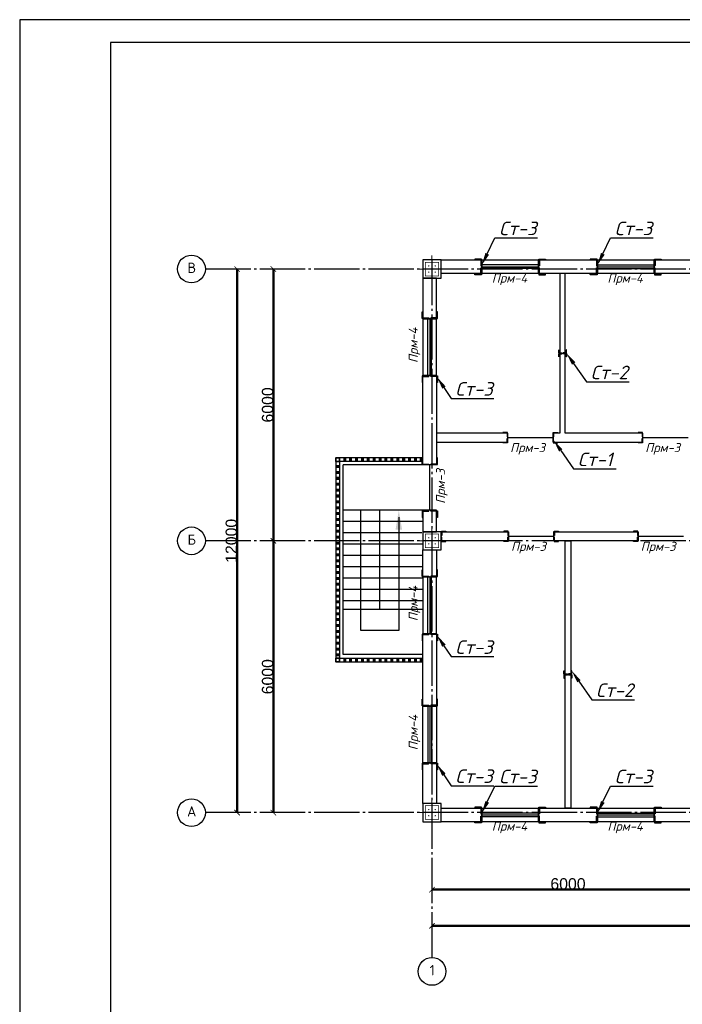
# Model space of a CAD drawing. Header units: millimetres. Extents: x -33345 to 4712671, y -3392 to 121473.
# Tile 319 of 656: x 1750575 to 1765192, y 64764 to 86501. Entities that reach past the tile are written whole.
import ezdxf
from ezdxf import colors
from ezdxf.entities.mleader import LeaderData, LeaderLine
from ezdxf.math import Vec2, Vec3

# ---------------------------------------------------------------- set-up
doc = ezdxf.new("R2010")
doc.units = ezdxf.units.MM
doc.linetypes.add('CENTER2', pattern=[28.575, 19.05, -3.175, 3.175, -3.175])
doc.linetypes.add('ГОСТ 2.303 5', pattern=[24, 20, -1.5, 1, -1.5])
for name, color, linetype, lineweight in [('0.25', 7, 'Continuous', 25), ('5   0.30', 1, 'Continuous', 30), ('Kalonna', 7, 'Continuous', 35), ('размер 0.09', 175, 'Continuous', 9)]:
    doc.layers.add(name, color=color, linetype=linetype, lineweight=lineweight)
doc.layers.add('00-Axes', color=1, linetype='CENTER2')
doc.layers.add('HA', color=9, linetype='Continuous')
doc.styles.add('ISOCPEUR', font='isocpeui.ttf', dxfattribs={"height": 300})
doc.styles.add('ISOCPEUR_1.00', font='isocpeui.ttf')
doc.styles.get("Standard").update_dxf_attribs({"font": 'arial.ttf'})
doc.styles.add('ГОСТ 250', font='isocpeui.ttf', dxfattribs={"height": 250})
doc.dimstyles.new('ISO-25$0', dxfattribs={"dimtxt": 300, "dimasz": 200, "dimexe": 100, "dimexo": 300, "dimgap": 50, "dimtad": 1, "dimdec": 0, "dimtxsty": 'Standard', "dimblk": 'OBLIQUE', "dimcen": 250, "dimadec": 0, "dimazin": 0, "dimtfac": 1, "dimtdec": 0, "dimtmove": 0, "dimatfit": 3, "dimldrblk": 'OBLIQUE', "dimfxl": 1.25, "dimarcsym": 0})

# ---------------------------------------------------------------- blocks, each defined once
blk = doc.blocks.new('*U282')
at = {"layer": '0.25', "color": 5, "linetype": 'Continuous', "lineweight": 25, "ltscale": 100}
blk.add_lwpolyline([(-72619, 0), (0, 0), (0, 42000), (-72619, 42000), (-72619, 0)], dxfattribs=at)
at = {"layer": '0.25', "color": 7, "linetype": 'Continuous', "lineweight": 30, "ltscale": 100}
blk.add_lwpolyline([(-70619, 500), (-500, 500), (-500, 41500), (-70619, 41500), (-70619, 500)], dxfattribs=at)
blk = doc.blocks.new('_ArchTick')
at = {"color": 0, "linetype": 'ByBlock', "const_width": 0.15}
blk.add_lwpolyline([(-0.5, -0.5), (0.5, 0.5)], dxfattribs=at)
blk = doc.blocks.new('*D43')
at = {"color": 0, "lineweight": -2, "transparency": 16777216}
for p, q in [((-36640, 60.625), (-36640, 61.25)), ((-36640, 60), (-30640, 60)), ((-30640, 60.625), (-30640, 61.25))]:
    blk.add_line(p, q, dxfattribs=at)
at = {"layer": 'Defpoints', "color": 0, "lineweight": 0, "transparency": 16777216}
for p in [(-36640, 60), (-30640, 60), (-30640, 60)]:
    blk.add_point(p, dxfattribs=at)
at = {"color": 0, "lineweight": -2, "transparency": 16777216, "xscale": 120, "yscale": 120, "zscale": 120, "rotation": 180}
blk.add_blockref('_ArchTick', (-36640, 60), dxfattribs=at)
at = {"color": 0, "lineweight": -2, "transparency": 16777216, "xscale": 120, "yscale": 120, "zscale": 120}
blk.add_blockref('_ArchTick', (-30640, 60), dxfattribs=at)
at = {"color": 0, "lineweight": 0, "transparency": 16777216, "insert": (-33640, 185.625), "char_height": 250, "attachment_point": 5}
blk.add_mtext('6000', dxfattribs=at)
blk = doc.blocks.new('_Oblique')
at = {"color": 0, "linetype": 'ByBlock', "lineweight": -2}
blk.add_line((-0.5, -0.5), (0.5, 0.5), dxfattribs=at)
blk = doc.blocks.new('*D44')
at = {"color": 0, "lineweight": -2, "transparency": 16777216}
for p, q in [((-36640, -739.375), (-36640, -738.75)), ((22760, -740), (-36640, -740)), ((22760, -739.375), (22760, -738.75))]:
    blk.add_line(p, q, dxfattribs=at)
at = {"layer": 'Defpoints', "color": 0, "lineweight": 0, "transparency": 16777216}
for p in [(-36640, -740), (-36640, -740), (22760, -740)]:
    blk.add_point(p, dxfattribs=at)
at = {"color": 0, "lineweight": -2, "transparency": 16777216, "xscale": 120, "yscale": 120, "zscale": 120, "rotation": 180}
blk.add_blockref('_ArchTick', (-36640, -740), dxfattribs=at)
at = {"color": 0, "lineweight": -2, "transparency": 16777216, "xscale": 120, "yscale": 120, "zscale": 120}
blk.add_blockref('_ArchTick', (22760, -740), dxfattribs=at)
at = {"color": 0, "lineweight": 0, "transparency": 16777216, "insert": (-6940, -614.375), "char_height": 250, "attachment_point": 5}
blk.add_mtext('59400', dxfattribs=at)
blk = doc.blocks.new('*D45')
at = {"color": 0, "lineweight": -2, "transparency": 16777216}
for p, q in [((-40140, 1760), (-40140, 7760)), ((-40139.375, 7760), (-40138.75, 7760)), ((-40139.375, 1760), (-40138.75, 1760))]:
    blk.add_line(p, q, dxfattribs=at)
at = {"layer": 'Defpoints', "color": 0, "lineweight": 0, "transparency": 16777216}
for p in [(-40140, 7760), (-40140, 7760), (-40140, 1760)]:
    blk.add_point(p, dxfattribs=at)
at = {"color": 0, "lineweight": -2, "transparency": 16777216, "xscale": 120, "yscale": 120, "zscale": 120}
for p, rotation in [((-40140, 7760), 90), ((-40140, 1760), 270)]:
    blk.add_blockref('_ArchTick', p, dxfattribs=dict(at, rotation=rotation))
at = {"color": 0, "lineweight": 0, "transparency": 16777216, "insert": (-40265.625, 4760), "char_height": 250, "attachment_point": 5, "rotation": 90}
blk.add_mtext('6000', dxfattribs=at)
blk = doc.blocks.new('*D19')
at = {"color": 0, "lineweight": -2, "transparency": 16777216}
for p, q in [((1025947, -1547452), (1025948, -1547452)), ((1025947, -1553452), (1025947, -1547452)), ((1025947, -1553452), (1025948, -1553452))]:
    blk.add_line(p, q, dxfattribs=at)
at = {"layer": 'Defpoints', "color": 0, "lineweight": 50, "transparency": 16777216}
for p in [(1025947, -1547452), (1025947, -1547452), (1025947, -1553452)]:
    blk.add_point(p, dxfattribs=at)
at = {"color": 0, "lineweight": -2, "transparency": 16777216, "xscale": 120, "yscale": 120, "zscale": 120}
for p, rotation in [((1025947, -1547452), 90), ((1025947, -1553452), 270)]:
    blk.add_blockref('_ArchTick', p, dxfattribs=dict(at, rotation=rotation))
at = {"color": 0, "lineweight": 0, "transparency": 16777216, "insert": (1025821, -1550452), "char_height": 250, "attachment_point": 5, "rotation": 90}
blk.add_mtext('6000', dxfattribs=at)
blk = doc.blocks.new('*D46')
at = {"color": 0, "lineweight": -2, "transparency": 16777216}
for p, q in [((-40940, 13760), (-40940, 1760)), ((-40939, 13760), (-40939, 13760)), ((-40939, 1760), (-40939, 1760))]:
    blk.add_line(p, q, dxfattribs=at)
at = {"layer": 'Defpoints', "color": 0, "lineweight": 0, "transparency": 16777216}
for p in [(-40940, 13760), (-40940, 1760), (-40940, 1760)]:
    blk.add_point(p, dxfattribs=at)
at = {"color": 0, "lineweight": -2, "transparency": 16777216, "xscale": 120, "yscale": 120, "zscale": 120}
for p, rotation in [((-40940, 13760), 90), ((-40940, 1760), 270)]:
    blk.add_blockref('_ArchTick', p, dxfattribs=dict(at, rotation=rotation))
at = {"color": 0, "lineweight": 0, "transparency": 16777216, "insert": (-41066, 7760), "char_height": 250, "attachment_point": 5, "rotation": 90}
blk.add_mtext('12000', dxfattribs=at)
blk = doc.blocks.new('column')
at = {"lineweight": 0}
for points in [[(-68, 56, -1), (-68, 86, -1)], [(68, 56, 1), (68, 86, 1)], [(-68, -56, 1), (-68, -86, 1)], [(68, -56, -1), (68, -86, -1)]]:
    blk.add_hatch(color=0, dxfattribs=at).paths.add_polyline_path(points)
at = {"color": 0, "lineweight": 0}
for p, q in [((0, 300), (0, -300)), ((300, 0), (-300, 0))]:
    blk.add_line(p, q, dxfattribs=at)
at = {"lineweight": 30}
blk.add_lwpolyline([(-200, 200), (200, 200), (200, -200), (-200, -200)], close=True, dxfattribs=at)
at = {"color": 0, "lineweight": 0, "const_width": 15}
blk.add_lwpolyline([(150, -150), (150, 150), (-150, 150), (-150, -150)], close=True, dxfattribs=at)
blk = doc.blocks.new('*U3545')
at = {"color": 0, "linetype": 'ByBlock', "lineweight": -2, "ltscale": 100}
blk.add_lwpolyline([(0, 0), (63, 0), (63, 2.7, 0.414214), (60.7, 5), (12, 5, -0.414214), (5, 12), (5, 60.7, 0.414214), (2.7, 63), (0, 63)], format="xyb", close=True, dxfattribs=at)
blk = doc.blocks.new('A$C0829442C')
at = {"layer": '5   0.30', "lineweight": 30, "ltscale": 200}
blk.add_line((0, 131), (0, 13.5), dxfattribs=at)
at = {"layer": '5   0.30', "lineweight": 30, "ltscale": 200, "xscale": -1, "rotation": 180}
blk.add_blockref('*U3545', (3.9, 146.4), dxfattribs=at)
at = {"layer": '5   0.30', "lineweight": 30, "ltscale": 200}
blk.add_blockref('*U3545', (3.9, 0), dxfattribs=at)
blk = doc.blocks.new('fgfgfgfgggffrw')
at = {"layer": '00-Axes', "color": 251, "linetype": 'ГОСТ 2.303 5', "ltscale": 50, "true_color": 0x636466}
for points in [[(-36640, 13960), (-36640, -1440)], [(22960, 13760), (-41640, 13760)], [(22960, 7760), (-41640, 7760)], [(22960, 1760), (-41640, 1760)]]:
    blk.add_lwpolyline(points, dxfattribs=at)
at = {"layer": '00-Axes', "color": 219, "linetype": 'ByBlock', "ltscale": 100, "true_color": 0x642165}
for centre in [(-41946, 13760), (-41946, 7760), (-41946, 1760), (-36640, -1746)]:
    blk.add_circle(centre, 306, dxfattribs=at)
at = {"layer": '00-Axes', "color": 219, "linetype": 'ByBlock', "ltscale": 100, "true_color": 0x642165, "char_height": 226.059, "attachment_point": 1, "style": 'ISOCPEUR_1.00'}
for s, insert in [('\\pxqc;{\\fISOCPEUR|b0|i0|c204|p34;В}', (-42327.1, 13899.8)), ('\\pxqc;{\\fISOCPEUR|b0|i0|c204|p34;Б}', (-42327.1, 7899.8)), ('\\pxqc;{\\fISOCPEUR|b0|i0|c204|p34;А}', (-42327.1, 1899.8)), ('\\pxqc;{\\fISOCPEUR|b0|i0|c204|p34;1}', (-37021.2, -1606.2))]:
    blk.add_mtext_dynamic_manual_height_columns(s, width=772.479, gutter_width=706.4, heights=[0], dxfattribs=dict(at, insert=insert))
at = {"color": 18, "lineweight": 0, "true_color": 0x000000}
for base, p1, p2, picture, middle in [((-40940, 1760), (-40940, 13760), (-40940, 1760), '*D46', (-41065.6, 7760)), ((-40140, 7760), (-40140, 1760), (-40140, 7760), '*D45', (-40265.6, 4760))]:
    dim = blk.add_linear_dim(base=base, p1=p1, p2=p2, angle=90, dimstyle='ISO-25$0', dxfattribs=at)
    dim.commit()
    dim.dimension.update_dxf_attribs({"geometry": picture, "text_midpoint": middle})
dim = blk.add_linear_dim(base=(-40140, 13760), p1=(-40140, 7760), p2=(-40140, 13760), angle=90, dimstyle='ISO-25$0', dxfattribs=at)
dim.commit()
dim.dimension.update_dxf_attribs({"geometry": '*D19', "text_midpoint": (-40265.6, 10760), "insert": (-1066086.8, 1561212.4)})
for base, p1, p2, picture, middle in [((-30640, 60), (-36640, 60), (-30640, 60), '*D43', (-33640, 185.6)), ((-36640, -740), (22760, -740), (-36640, -740), '*D44', (-6940, -614.4))]:
    dim = blk.add_linear_dim(base=base, p1=p1, p2=p2, dimstyle='ISO-25$0', dxfattribs=at)
    dim.commit()
    dim.dimension.update_dxf_attribs({"geometry": picture, "text_midpoint": middle})

msp = doc.modelspace()

# ---------------------------------------------------------------- linework, layer by layer
at = {"color": 5}
for p, q in [((1762020.495, 81086.408, 1359241.5), (1760770.495, 81086.408, 1359241.5)), ((1763320.495, 81086.408, 1359241.5), (1764570.495, 81086.408, 1359241.5)), ((1762020.495, 81006.408, 1359241.5), (1760770.495, 81006.408, 1359241.5)), ((1763320.495, 81006.408, 1359241.5), (1764570.495, 81006.408, 1359241.5)), ((1759580.495, 78646.408, 1359241.5), (1759580.495, 79896.408, 1359241.5)), ((1759660.495, 78646.408, 1359241.5), (1759660.495, 79896.408, 1359241.5)), ((1759580.495, 72946.408, 1359241.5), (1759580.495, 74196.408, 1359241.5)), ((1759660.495, 72946.408, 1359241.5), (1759660.495, 74196.408, 1359241.5)), ((1759580.495, 71346.408, 1359241.5), (1759580.495, 70096.408, 1359241.5)), ((1759660.495, 71346.408, 1359241.5), (1759660.495, 70096.408, 1359241.5)), ((1762020.495, 68986.408, 1359241.5), (1760770.495, 68986.408, 1359241.5)), ((1762020.495, 68906.408, 1359241.5), (1760770.495, 68906.408, 1359241.5)), ((1763320.495, 68986.408, 1359241.5), (1764570.495, 68986.408, 1359241.5)), ((1763320.495, 68906.408, 1359241.5), (1764570.495, 68906.408, 1359241.5))]:
    msp.add_line(p, q, dxfattribs=at)
at = {"color": 6, "lineweight": 30}
for p, q in [((1760770.495, 81046.408, 1359241.5), (1762020.495, 81046.407, 1359241.5)), ((1763320.495, 81046.408, 1359241.5), (1764570.495, 81046.407, 1359241.5)), ((1759620.496, 79896.408, 1359241.5), (1759620.497, 78646.408, 1359241.5)), ((1759620.495, 75671.408, 1359241.5), (1759620.496, 76671.408, 1359241.5)), ((1759620.496, 74196.408, 1359241.5), (1759620.497, 72946.408, 1359241.5)), ((1759620.496, 71346.408, 1359241.5), (1759620.497, 70096.408, 1359241.5)), ((1760770.495, 68946.408, 1359241.5), (1762020.495, 68946.407, 1359241.5)), ((1763320.495, 68946.408, 1359241.5), (1764570.495, 68946.407, 1359241.5))]:
    msp.add_line(p, q, dxfattribs=at)
at = {"color": 177, "lineweight": 30, "true_color": 0x293189}
for p, q in [((1761340.495, 77276.408, 1359241.5), (1762340.495, 77276.408, 1359241.5)), ((1764320.495, 77276.408, 1359241.5), (1765320.495, 77276.408, 1359241.5)), ((1761360.495, 75096.408, 1359241.5), (1762360.495, 75096.408, 1359241.5)), ((1764220.495, 75096.408, 1359241.5), (1765220.495, 75096.408, 1359241.5))]:
    msp.add_line(p, q, dxfattribs=at)
for p, q in [((1759470.495, 76671.408, 1359241.5), (1757710.495, 76671.408, 1359241.5)), ((1757710.495, 72483.908, 1359241.5), (1757710.495, 76671.408, 1359241.5)), ((1759470.495, 75671.408, 1359241.5), (1757710.495, 75671.408, 1359241.5)), ((1758520.495, 73483.908, 1359241.5), (1758520.495, 75671.408, 1359241.5)), ((1759470.495, 75421.408, 1359241.5), (1757710.495, 75421.408, 1359241.5)), ((1759445.495, 75171.408, 1359241.5), (1757710.495, 75171.408, 1359241.5)), ((1759470.495, 74921.408, 1359241.5), (1757710.495, 74921.408, 1359241.5)), ((1759470.495, 74671.408, 1359241.5), (1757710.495, 74671.408, 1359241.5)), ((1759470.495, 74421.408, 1359241.5), (1757710.495, 74421.408, 1359241.5)), ((1759470.495, 74171.408, 1359241.5), (1757710.495, 74171.408, 1359241.5)), ((1759470.495, 73921.408, 1359241.5), (1757710.495, 73921.408, 1359241.5)), ((1759470.495, 73671.408, 1359241.5), (1757710.495, 73671.408, 1359241.5)), ((1759470.495, 73483.908, 1359241.5), (1757710.495, 73483.908, 1359241.5)), ((1759470.495, 72483.908, 1359241.5), (1757710.495, 72483.908, 1359241.5))]:
    msp.add_line(p, q)
at = {"elevation": 1359241.5}
for points in [[(1760770.495, 81196.408), (1762020.495, 81196.408), (1762020.495, 80896.408), (1760770.495, 80896.408)], [(1763320.495, 81196.408), (1764570.495, 81196.408), (1764570.495, 80896.408), (1763320.495, 80896.408)], [(1759770.495, 78646.408), (1759770.495, 79896.408), (1759470.495, 79896.408), (1759470.495, 78646.408)], [(1759770.495, 72946.408), (1759770.495, 74196.408), (1759470.495, 74196.408), (1759470.495, 72946.408)], [(1759770.495, 71346.408), (1759770.495, 70096.408), (1759470.495, 70096.408), (1759470.495, 71346.408)], [(1760770.495, 69096.408), (1762020.495, 69096.408), (1762020.495, 68796.408), (1760770.495, 68796.408)], [(1763320.495, 69096.408), (1764570.495, 69096.408), (1764570.495, 68796.408), (1763320.495, 68796.408)]]:
    msp.add_lwpolyline(points, close=True, dxfattribs=at)
for points in [[(1759470.495, 76831.408), (1757550.495, 76831.408), (1757550.495, 72323.908), (1759470.495, 72323.908)], [(1759470.495, 76751.408), (1757630.495, 76751.408), (1757630.495, 72403.908), (1759470.495, 72403.908)], [(1758938.656, 75521.408), (1758938.656, 73019.496), (1758103.239, 73019.496), (1758103.239, 75671.408)]]:
    msp.add_lwpolyline(points, dxfattribs=at)
at = {"lineweight": 25}
msp.add_solid([(1759010.656, 75239.408, 1359241.5), (1758938.656, 75671.408, 1359241.5), (1758866.656, 75239.408, 1359241.5)], dxfattribs=at)
at = {"layer": 'HA', "color": 250, "lineweight": 30, "ltscale": 100, "elevation": 1359241.5}
for points in [[(1759870.495, 81196.408), (1760770.495, 81196.408), (1760770.495, 80896.408), (1759870.495, 80896.408)], [(1762020.495, 81196.408), (1763320.495, 81196.408), (1763320.495, 80896.408), (1762020.495, 80896.408)], [(1764570.495, 81196.408), (1765470.495, 81196.408), (1765470.495, 80896.408), (1764570.495, 80896.408)], [(1762340.495, 77176.408), (1764320.495, 77176.408), (1764320.495, 77376.408), (1762610.495, 77376.408), (1762610.495, 80896.408), (1762490.495, 80896.408), (1762490.495, 77376.408), (1762340.495, 77376.408)], [(1759470.495, 79896.408), (1759770.495, 79896.408), (1759770.495, 80796.408), (1759470.495, 80796.408)], [(1759770.495, 78646.408), (1759770.495, 76671.408), (1759470.495, 76671.408), (1759470.495, 78646.408)], [(1761340.495, 77176.408), (1761340.495, 77376.408), (1759770.495, 77376.408), (1759770.495, 77176.408)], [(1761360.495, 74996.408), (1759870.495, 74996.408), (1759870.495, 75196.408), (1761360.495, 75196.408)], [(1762610.495, 74996.408), (1762730.495, 74996.408), (1762730.495, 69096.408), (1762610.495, 69096.408)], [(1759770.495, 74796.408), (1759770.495, 74196.408), (1759470.495, 74196.408), (1759470.495, 74796.408)], [(1759470.495, 72946.408), (1759770.495, 72946.408), (1759770.495, 71346.408), (1759470.495, 71346.408)], [(1759470.495, 70096.408), (1759770.495, 70096.408), (1759770.495, 69196.408), (1759470.495, 69196.408)], [(1759870.495, 69096.408), (1760770.495, 69096.408), (1760770.495, 68796.408), (1759870.495, 68796.408)], [(1762020.495, 69096.408), (1763320.495, 69096.408), (1763320.495, 68796.408), (1762020.495, 68796.408)], [(1764570.495, 69096.408), (1765470.495, 69096.408), (1765470.495, 68796.408), (1764570.495, 68796.408)]]:
    msp.add_lwpolyline(points, close=True, dxfattribs=at)
for points in [[(1759470.495, 75671.408), (1759470.495, 75196.408), (1759770.495, 75196.408), (1759770.495, 75671.408), (1759470.495, 75671.408), (1759470.495, 75196.408)], [(1762360.495, 75196.408), (1764220.495, 75196.408), (1764220.495, 74996.408), (1762360.495, 74996.408), (1762360.495, 75196.408)]]:
    msp.add_lwpolyline(points, dxfattribs=at)
at = {"layer": 'Kalonna', "elevation": 1359241.5}
for points in [[(1757630.495, 76751.408), (1757550.495, 76751.408), (1757550.495, 76831.408), (1757630.495, 76831.408)], [(1757730.495, 76816.408), (1757730.495, 76766.408), (1757760.495, 76766.408), (1757760.495, 76816.408)], [(1757860.495, 76816.408), (1757860.495, 76766.408), (1757890.495, 76766.408), (1757890.495, 76816.408)], [(1757990.495, 76816.408), (1757990.495, 76766.408), (1758020.495, 76766.408), (1758020.495, 76816.408)], [(1758120.495, 76816.408), (1758120.495, 76766.408), (1758150.495, 76766.408), (1758150.495, 76816.408)], [(1758250.495, 76816.408), (1758250.495, 76766.408), (1758280.495, 76766.408), (1758280.495, 76816.408)], [(1758380.495, 76816.408), (1758380.495, 76766.408), (1758410.495, 76766.408), (1758410.495, 76816.408)], [(1758510.495, 76816.408), (1758510.495, 76766.408), (1758540.495, 76766.408), (1758540.495, 76816.408)], [(1758640.495, 76816.408), (1758640.495, 76766.408), (1758670.495, 76766.408), (1758670.495, 76816.408)], [(1758770.495, 76816.408), (1758770.495, 76766.408), (1758800.495, 76766.408), (1758800.495, 76816.408)], [(1758900.495, 76816.408), (1758900.495, 76766.408), (1758930.495, 76766.408), (1758930.495, 76816.408)], [(1759030.495, 76816.408), (1759030.495, 76766.408), (1759060.495, 76766.408), (1759060.495, 76816.408)], [(1759160.495, 76816.408), (1759160.495, 76766.408), (1759190.495, 76766.408), (1759190.495, 76816.408)], [(1759290.495, 76816.408), (1759290.495, 76766.408), (1759320.495, 76766.408), (1759320.495, 76816.408)], [(1759414.474, 76816.408), (1759414.474, 76766.408), (1759444.474, 76766.408), (1759444.474, 76816.408)], [(1757565.495, 76651.408), (1757615.495, 76651.408), (1757615.495, 76621.408), (1757565.495, 76621.408)], [(1757565.495, 76521.408), (1757615.495, 76521.408), (1757615.495, 76491.408), (1757565.495, 76491.408)], [(1757565.495, 76391.408), (1757615.495, 76391.408), (1757615.495, 76361.408), (1757565.495, 76361.408)], [(1757565.495, 76261.408), (1757615.495, 76261.408), (1757615.495, 76231.408), (1757565.495, 76231.408)], [(1757565.495, 76131.408), (1757615.495, 76131.408), (1757615.495, 76101.408), (1757565.495, 76101.408)], [(1757565.495, 76001.408), (1757615.495, 76001.408), (1757615.495, 75971.408), (1757565.495, 75971.408)], [(1757565.495, 75871.408), (1757615.495, 75871.408), (1757615.495, 75841.408), (1757565.495, 75841.408)], [(1757565.495, 75741.408), (1757615.495, 75741.408), (1757615.495, 75711.408), (1757565.495, 75711.408)], [(1757565.495, 75611.408), (1757615.495, 75611.408), (1757615.495, 75581.408), (1757565.495, 75581.408)], [(1757565.495, 75481.408), (1757615.495, 75481.408), (1757615.495, 75451.408), (1757565.495, 75451.408)], [(1757565.495, 75351.408), (1757615.495, 75351.408), (1757615.495, 75321.408), (1757565.495, 75321.408)], [(1757565.495, 75221.408), (1757615.495, 75221.408), (1757615.495, 75191.408), (1757565.495, 75191.408)], [(1757565.495, 75091.408), (1757615.495, 75091.408), (1757615.495, 75061.408), (1757565.495, 75061.408)], [(1757565.495, 74961.408), (1757615.495, 74961.408), (1757615.495, 74931.408), (1757565.495, 74931.408)], [(1757565.495, 74831.408), (1757615.495, 74831.408), (1757615.495, 74801.408), (1757565.495, 74801.408)], [(1757565.495, 74701.408), (1757615.495, 74701.408), (1757615.495, 74671.408), (1757565.495, 74671.408)], [(1757565.495, 74571.408), (1757615.495, 74571.408), (1757615.495, 74541.408), (1757565.495, 74541.408)], [(1757565.495, 74441.408), (1757615.495, 74441.408), (1757615.495, 74411.408), (1757565.495, 74411.408)], [(1757565.495, 74311.408), (1757615.495, 74311.408), (1757615.495, 74281.408), (1757565.495, 74281.408)], [(1757565.495, 74181.408), (1757615.495, 74181.408), (1757615.495, 74151.408), (1757565.495, 74151.408)], [(1757565.495, 74051.408), (1757615.495, 74051.408), (1757615.495, 74021.408), (1757565.495, 74021.408)], [(1757565.495, 73921.408), (1757615.495, 73921.408), (1757615.495, 73891.408), (1757565.495, 73891.408)], [(1757565.495, 73791.408), (1757615.495, 73791.408), (1757615.495, 73761.408), (1757565.495, 73761.408)], [(1757565.495, 73661.408), (1757615.495, 73661.408), (1757615.495, 73631.408), (1757565.495, 73631.408)], [(1757565.495, 73531.408), (1757615.495, 73531.408), (1757615.495, 73501.408), (1757565.495, 73501.408)], [(1757565.495, 73401.408), (1757615.495, 73401.408), (1757615.495, 73371.408), (1757565.495, 73371.408)], [(1757565.495, 73271.408), (1757615.495, 73271.408), (1757615.495, 73241.408), (1757565.495, 73241.408)], [(1757565.495, 73141.408), (1757615.495, 73141.408), (1757615.495, 73111.408), (1757565.495, 73111.408)], [(1757565.495, 73011.408), (1757615.495, 73011.408), (1757615.495, 72981.408), (1757565.495, 72981.408)], [(1757565.495, 72881.408), (1757615.495, 72881.408), (1757615.495, 72851.408), (1757565.495, 72851.408)], [(1757565.495, 72751.408), (1757615.495, 72751.408), (1757615.495, 72721.408), (1757565.495, 72721.408)], [(1757565.495, 72621.408), (1757615.495, 72621.408), (1757615.495, 72591.408), (1757565.495, 72591.408)], [(1757630.495, 72403.908), (1757550.495, 72403.908), (1757550.495, 72323.908), (1757630.495, 72323.908)], [(1757565.495, 72491.408), (1757615.495, 72491.408), (1757615.495, 72461.408), (1757565.495, 72461.408)], [(1757730.495, 72388.908), (1757730.495, 72338.908), (1757760.495, 72338.908), (1757760.495, 72388.908)], [(1757860.495, 72388.908), (1757860.495, 72338.908), (1757890.495, 72338.908), (1757890.495, 72388.908)], [(1757990.495, 72388.908), (1757990.495, 72338.908), (1758020.495, 72338.908), (1758020.495, 72388.908)], [(1758120.495, 72388.908), (1758120.495, 72338.908), (1758150.495, 72338.908), (1758150.495, 72388.908)], [(1758250.495, 72388.908), (1758250.495, 72338.908), (1758280.495, 72338.908), (1758280.495, 72388.908)], [(1758380.495, 72388.908), (1758380.495, 72338.908), (1758410.495, 72338.908), (1758410.495, 72388.908)], [(1758510.495, 72388.908), (1758510.495, 72338.908), (1758540.495, 72338.908), (1758540.495, 72388.908)], [(1758640.495, 72388.908), (1758640.495, 72338.908), (1758670.495, 72338.908), (1758670.495, 72388.908)], [(1758770.495, 72388.908), (1758770.495, 72338.908), (1758800.495, 72338.908), (1758800.495, 72388.908)], [(1758900.495, 72388.908), (1758900.495, 72338.908), (1758930.495, 72338.908), (1758930.495, 72388.908)], [(1759030.495, 72388.908), (1759030.495, 72338.908), (1759060.495, 72338.908), (1759060.495, 72388.908)], [(1759160.495, 72388.908), (1759160.495, 72338.908), (1759190.495, 72338.908), (1759190.495, 72388.908)], [(1759290.495, 72388.908), (1759290.495, 72338.908), (1759320.495, 72338.908), (1759320.495, 72388.908)], [(1759414.474, 72388.908), (1759414.474, 72338.908), (1759444.474, 72338.908), (1759444.474, 72388.908)]]:
    msp.add_lwpolyline(points, close=True, dxfattribs=at)

# ---------------------------------------------------------------- block references
at = {"color": 244, "lineweight": 50, "true_color": 0x991b1e}
msp.add_blockref('fgfgfgfgggffrw', (1796310.495, 67236.408, 1359241.5), dxfattribs=at)
at = {"xscale": -1, "rotation": 270}
for p in [(1759670.495, 80996.408, 1359241.5), (1759670.495, 74996.408, 1359241.5), (1759670.495, 68996.408, 1359241.5)]:
    msp.add_blockref('column', p, dxfattribs=at)
at = {"layer": '0.25', "ltscale": 100, "transparency": 33554687}
msp.add_blockref('*U282', (1823194.41, 44501.326, 1359241.5), dxfattribs=at)
at = {"layer": 'размер 0.09', "lineweight": 30, "ltscale": 200}
for p, xscale, yscale, zscale, rotation in [((1760770.495, 81216.284, 1359241.5), 2.351013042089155, 2.351013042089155, 2.351013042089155, 180.0000448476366), ((1762020.496, 81216.284, 1359241.5), -2.351013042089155, 2.351013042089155, 2.351013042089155, 179.9999551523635), ((1763320.495, 81216.284, 1359241.5), 2.351013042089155, 2.351013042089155, 2.351013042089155, 180.0000448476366), ((1764570.496, 81216.284, 1359241.5), -2.351013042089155, 2.351013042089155, 2.351013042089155, 179.9999551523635), ((1759450.62, 79896.409, 1359241.5), -2.351013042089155, 2.351013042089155, 2.351013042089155, 269.9999551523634), ((1762638.708, 79136.408, 1359241.5), 1.185761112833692, 1.185761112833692, 1.185761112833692, 90.00004484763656), ((1762638.708, 79136.408, 1359241.5), -1.185761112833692, 1.185761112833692, 1.185761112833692, 89.99995515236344), ((1759450.62, 78646.408, 1359241.5), 2.351013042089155, 2.351013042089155, 2.351013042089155, 270.0000448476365), ((1761340.495, 77388.905, 1359241.5), 1.556924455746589, 1.556924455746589, 1.556924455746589, 180.0000448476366), ((1762340.495, 77388.905, 1359241.5), -1.556924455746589, 1.556924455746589, 1.556924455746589, 179.9999551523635), ((1764320.495, 77388.905, 1359241.5), 1.556924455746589, 1.556924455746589, 1.556924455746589, 180.0000448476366), ((1759450.62, 76671.409, 1359241.5), -2.351013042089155, 2.351013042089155, 2.351013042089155, 269.9999551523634), ((1759450.62, 75671.408, 1359241.5), 2.351013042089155, 2.351013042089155, 2.351013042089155, 270.0000448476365), ((1759870.496, 75208.905, 1359241.5), -1.556924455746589, 1.556924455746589, 1.556924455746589, 179.9999551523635), ((1761360.495, 75208.905, 1359241.5), 1.556924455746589, 1.556924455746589, 1.556924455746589, 180.0000448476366), ((1762360.496, 75208.905, 1359241.5), -1.556924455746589, 1.556924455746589, 1.556924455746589, 179.9999551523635), ((1764220.495, 75208.905, 1359241.5), 1.556924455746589, 1.556924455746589, 1.556924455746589, 180.0000448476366), ((1759450.62, 74196.409, 1359241.5), -2.351013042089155, 2.351013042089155, 2.351013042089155, 269.9999551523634), ((1759450.62, 72946.408, 1359241.5), 2.351013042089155, 2.351013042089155, 2.351013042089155, 270.0000448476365), ((1762756.174, 72046.408, 1359241.5), 1.185761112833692, 1.185761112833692, 1.185761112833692, 90.00004484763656), ((1762756.174, 72046.408, 1359241.5), -1.185761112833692, 1.185761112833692, 1.185761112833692, 89.99995515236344), ((1759450.62, 71346.408, 1359241.5), -2.351013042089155, 2.351013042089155, 2.351013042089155, 269.9999551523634), ((1759450.62, 70096.408, 1359241.5), 2.351013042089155, 2.351013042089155, 2.351013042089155, 270.0000448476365), ((1760770.495, 69116.284, 1359241.5), 2.351013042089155, 2.351013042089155, 2.351013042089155, 180.0000448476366), ((1762020.496, 69116.284, 1359241.5), -2.351013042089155, 2.351013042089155, 2.351013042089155, 179.9999551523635), ((1763320.495, 69116.284, 1359241.5), 2.351013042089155, 2.351013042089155, 2.351013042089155, 180.0000448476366), ((1764570.496, 69116.284, 1359241.5), -2.351013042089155, 2.351013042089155, 2.351013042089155, 179.9999551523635)]:
    msp.add_blockref('A$C0829442C', p, dxfattribs=dict(at, xscale=xscale, yscale=yscale, zscale=zscale, rotation=rotation))

# ---------------------------------------------------------------- texts
at = {"transparency": 33554687, "char_height": 200, "attachment_point": 1, "style": 'ГОСТ 250'}
for s, insert in [('{\\C6;Прм-4}', (1760989.91, 80896.408, 1359241.5)), ('{\\C6;Прм-4}', (1763539.91, 80896.408, 1359241.5)), ('{\\C5;Прм-3}', (1761394.424, 77154.003, 1359241.5)), ('{\\C5;Прм-3}', (1764374.424, 77154.003, 1359241.5)), ('{\\C5;Прм-3}', (1761414.424, 74974.002, 1359241.5)), ('{\\C5;Прм-3}', (1764274.424, 74974.002, 1359241.5)), ('{\\C6;Прм-4}', (1760989.91, 68796.408, 1359241.5)), ('{\\C6;Прм-4}', (1763539.91, 68796.408, 1359241.5))]:
    msp.add_mtext_dynamic_manual_height_columns(s, width=5615.66788, gutter_width=1250, heights=[260], dxfattribs=dict(at, insert=insert))
at = {"transparency": 33554687, "char_height": 200, "attachment_point": 1, "rotation": 90, "style": 'ГОСТ 250'}
for s, insert in [('{\\C6;Прм-4}', (1759156.502, 78921.921, 1359241.5)), ('{\\C5;Прм-3}', (1759760.666, 75812.688, 1359241.5)), ('{\\C6;Прм-4}', (1759156.502, 73221.921, 1359241.5)), ('{\\C6;Прм-4}', (1759156.502, 70371.921, 1359241.5))]:
    msp.add_mtext_dynamic_manual_height_columns(s, width=5615.66788, gutter_width=1250, heights=[260], dxfattribs=dict(at, insert=insert))

# ---------------------------------------------------------------- leaders
at = {"transparency": 33554687}
ml = msp.add_multileader_mtext('Standard', dxfattribs=at)
ml.set_content('Ст-3', color=256, style='ISOCPEUR')
ml.set_leader_properties(color=256)
ml.build(insert=Vec2(0, 0))
ml.multileader.update_dxf_attribs({"text_left_attachment_type": 6, "text_right_attachment_type": 6, "dogleg_length": 1.827, "arrow_head_size": 274.097})
ctx = ml.context
ctx.base_point, ctx.char_height, ctx.arrow_head_size, ctx.landing_gap_size, ctx.plane_origin = Vec3(1761060.65, 81683.667, 1359241.5), 300, 274.097, 91.366, Vec3(1760508.197, 82096.987, 1359241.5)
ctx.left_attachment, ctx.right_attachment = 6, 6
notes = []
notes.append((ctx, [(0, (1, 1, 0), (1761058.823, 81683.667, 1359241.5), (1, 0), 1.827, [(0, [(1760770.495, 81086.408, 1359241.5)], 0, [])])]))
ctx.mtext.insert, ctx.mtext.flow_direction = Vec3(1761152.016, 82043.667, 1359241.5), 5
ml = msp.add_multileader_mtext('Standard', dxfattribs=at)
ml.set_content('Ст-3', color=256, style='ISOCPEUR')
ml.set_leader_properties(color=256)
ml.build(insert=Vec2(0, 0))
ml.multileader.update_dxf_attribs({"text_left_attachment_type": 6, "text_right_attachment_type": 6, "dogleg_length": 1.827, "arrow_head_size": 274.097})
ctx = ml.context
ctx.base_point, ctx.char_height, ctx.arrow_head_size, ctx.landing_gap_size, ctx.plane_origin = Vec3(1763610.65, 81683.667, 1359241.5), 300, 274.097, 91.366, Vec3(1763058.197, 82096.987, 1359241.5)
ctx.left_attachment, ctx.right_attachment = 6, 6
notes.append((ctx, [(0, (1, 1, 0), (1763608.823, 81683.667, 1359241.5), (1, 0), 1.827, [(0, [(1763320.495, 81086.408, 1359241.5)], 0, [])])]))
ctx.mtext.insert, ctx.mtext.flow_direction = Vec3(1763702.016, 82043.667, 1359241.5), 5
ml = msp.add_multileader_mtext('Standard', dxfattribs=at)
ml.set_content('Ст-2', color=256, style='ISOCPEUR')
ml.set_leader_properties(color=256)
ml.build(insert=Vec2(0, 0))
ml.multileader.update_dxf_attribs({"text_left_attachment_type": 6, "text_right_attachment_type": 6, "dogleg_length": 1.827, "arrow_head_size": 274.097})
ctx = ml.context
ctx.base_point, ctx.char_height, ctx.arrow_head_size, ctx.landing_gap_size, ctx.plane_origin = Vec3(1763080.932, 78503.964, 1359241.5), 300, 274.097, 91.366, Vec3(1762601.811, 79094.771, 1359241.5)
ctx.left_attachment, ctx.right_attachment = 6, 6
notes.append((ctx, [(0, (1, 1, 0), (1763079.104, 78503.964, 1359241.5), (1, 0), 1.827, [(0, [(1762638.709, 79136.695, 1359241.5)], 0, [])])]))
ctx.mtext.insert, ctx.mtext.flow_direction = Vec3(1763172.297, 78863.964, 1359241.5), 5
ml = msp.add_multileader_mtext('Standard', dxfattribs=at)
ml.set_content('Ст-3', color=256, style='ISOCPEUR')
ml.set_leader_properties(color=256)
ml.build(insert=Vec2(0, 0))
ml.multileader.update_dxf_attribs({"text_left_attachment_type": 6, "text_right_attachment_type": 6, "dogleg_length": 1.827, "arrow_head_size": 274.097})
ctx = ml.context
ctx.base_point, ctx.char_height, ctx.arrow_head_size, ctx.landing_gap_size, ctx.plane_origin = Vec3(1760094.984, 78140.362, 1359241.5), 300, 274.097, 91.366, Vec3(1759520.788, 79619.707, 1359241.5)
ctx.left_attachment, ctx.right_attachment = 6, 6
notes.append((ctx, [(0, (1, 1, 0), (1760093.156, 78140.362, 1359241.5), (1, 0), 1.827, [(0, [(1759783.086, 78609.129, 1359241.5)], 0, [])])]))
ctx.mtext.insert, ctx.mtext.flow_direction = Vec3(1760186.35, 78500.362, 1359241.5), 5
ml = msp.add_multileader_mtext('Standard', dxfattribs=at)
ml.set_content('Ст-1', color=256, style='ISOCPEUR')
ml.set_leader_properties(color=256)
ml.build(insert=Vec2(0, 0))
ml.multileader.update_dxf_attribs({"text_left_attachment_type": 6, "text_right_attachment_type": 6, "dogleg_length": 1.827, "arrow_head_size": 274.097})
ctx = ml.context
ctx.base_point, ctx.char_height, ctx.arrow_head_size, ctx.landing_gap_size, ctx.plane_origin = Vec3(1762796.507, 76584.813, 1359241.5), 300, 274.097, 91.366, Vec3(1762317.387, 77175.62, 1359241.5)
ctx.left_attachment, ctx.right_attachment = 6, 6
notes.append((ctx, [(0, (1, 1, 0), (1762794.68, 76584.813, 1359241.5), (1, 0), 1.827, [(0, [(1762354.285, 77217.544, 1359241.5)], 0, [])])]))
ctx.mtext.insert, ctx.mtext.flow_direction = Vec3(1762887.873, 76944.813, 1359241.5), 5
ml = msp.add_multileader_mtext('Standard', dxfattribs=at)
ml.set_content('Ст-3', color=256, style='ISOCPEUR')
ml.set_leader_properties(color=256)
ml.build(insert=Vec2(0, 0))
ml.multileader.update_dxf_attribs({"text_left_attachment_type": 6, "text_right_attachment_type": 6, "dogleg_length": 1.827, "arrow_head_size": 274.097})
ctx = ml.context
ctx.base_point, ctx.char_height, ctx.arrow_head_size, ctx.landing_gap_size, ctx.plane_origin = Vec3(1760094.984, 72440.362, 1359241.5), 300, 274.097, 91.366, Vec3(1759520.788, 73919.707, 1359241.5)
ctx.left_attachment, ctx.right_attachment = 6, 6
notes.append((ctx, [(0, (1, 1, 0), (1760093.156, 72440.362, 1359241.5), (1, 0), 1.827, [(0, [(1759783.086, 72909.129, 1359241.5)], 0, [])])]))
ctx.mtext.insert, ctx.mtext.flow_direction = Vec3(1760186.35, 72800.362, 1359241.5), 5
ml = msp.add_multileader_mtext('Standard', dxfattribs=at)
ml.set_content('Ст-2', color=256, style='ISOCPEUR')
ml.set_leader_properties(color=256)
ml.build(insert=Vec2(0, 0))
ml.multileader.update_dxf_attribs({"text_left_attachment_type": 6, "text_right_attachment_type": 6, "dogleg_length": 1.827, "arrow_head_size": 274.097})
ctx = ml.context
ctx.base_point, ctx.char_height, ctx.arrow_head_size, ctx.landing_gap_size, ctx.plane_origin = Vec3(1763198.397, 71488.667, 1359241.5), 300, 274.097, 91.366, Vec3(1762719.277, 72079.474, 1359241.5)
ctx.left_attachment, ctx.right_attachment = 6, 6
notes.append((ctx, [(0, (1, 1, 0), (1763196.57, 71488.667, 1359241.5), (1, 0), 1.827, [(0, [(1762756.175, 72121.398, 1359241.5)], 0, [])])]))
ctx.mtext.insert, ctx.mtext.flow_direction = Vec3(1763289.763, 71848.667, 1359241.5), 5
ml = msp.add_multileader_mtext('Standard', dxfattribs=at)
ml.set_content('Ст-3', color=256, style='ISOCPEUR')
ml.set_leader_properties(color=256)
ml.build(insert=Vec2(0, 0))
ml.multileader.update_dxf_attribs({"text_left_attachment_type": 6, "text_right_attachment_type": 6, "dogleg_length": 1.827, "arrow_head_size": 274.097})
ctx = ml.context
ctx.base_point, ctx.char_height, ctx.arrow_head_size, ctx.landing_gap_size, ctx.plane_origin = Vec3(1760094.984, 69590.362, 1359241.5), 300, 274.097, 91.366, Vec3(1759520.788, 71069.707, 1359241.5)
ctx.left_attachment, ctx.right_attachment = 6, 6
notes.append((ctx, [(0, (1, 1, 0), (1760093.156, 69590.362, 1359241.5), (1, 0), 1.827, [(0, [(1759783.086, 70059.129, 1359241.5)], 0, [])])]))
ctx.mtext.insert, ctx.mtext.flow_direction = Vec3(1760186.35, 69950.362, 1359241.5), 5
ml = msp.add_multileader_mtext('Standard', dxfattribs=at)
ml.set_content('Ст-3', color=256, style='ISOCPEUR')
ml.set_leader_properties(color=256)
ml.build(insert=Vec2(0, 0))
ml.multileader.update_dxf_attribs({"text_left_attachment_type": 6, "text_right_attachment_type": 6, "dogleg_length": 1.827, "arrow_head_size": 274.097})
ctx = ml.context
ctx.base_point, ctx.char_height, ctx.arrow_head_size, ctx.landing_gap_size, ctx.plane_origin = Vec3(1761060.65, 69583.667, 1359241.5), 300, 274.097, 91.366, Vec3(1760508.197, 69996.987, 1359241.5)
ctx.left_attachment, ctx.right_attachment = 6, 6
notes.append((ctx, [(0, (1, 1, 0), (1761058.823, 69583.667, 1359241.5), (1, 0), 1.827, [(0, [(1760770.495, 68986.408, 1359241.5)], 0, [])])]))
ctx.mtext.insert, ctx.mtext.flow_direction = Vec3(1761152.016, 69943.667, 1359241.5), 5
ml = msp.add_multileader_mtext('Standard', dxfattribs=at)
ml.set_content('Ст-3', color=256, style='ISOCPEUR')
ml.set_leader_properties(color=256)
ml.build(insert=Vec2(0, 0))
ml.multileader.update_dxf_attribs({"text_left_attachment_type": 6, "text_right_attachment_type": 6, "dogleg_length": 1.827, "arrow_head_size": 274.097})
ctx = ml.context
ctx.base_point, ctx.char_height, ctx.arrow_head_size, ctx.landing_gap_size, ctx.plane_origin = Vec3(1763610.65, 69583.667, 1359241.5), 300, 274.097, 91.366, Vec3(1763058.197, 69996.987, 1359241.5)
ctx.left_attachment, ctx.right_attachment = 6, 6
notes.append((ctx, [(0, (1, 1, 0), (1763608.823, 69583.667, 1359241.5), (1, 0), 1.827, [(0, [(1763320.495, 68986.408, 1359241.5)], 0, [])])]))
ctx.mtext.insert, ctx.mtext.flow_direction = Vec3(1763702.016, 69943.667, 1359241.5), 5
for ctx, leaders in notes:
    for number, flags, end, landing, length, lines in leaders:
        leader = LeaderData()
        leader.index, (leader.has_last_leader_line, leader.has_dogleg_vector, leader.attachment_direction) = number, flags
        leader.last_leader_point, leader.dogleg_vector, leader.dogleg_length = Vec3(end), Vec3(landing), length
        for number, points, colour, breaks in lines:
            line = LeaderLine()
            line.index, line.vertices, line.color, line.breaks = number, Vec3.list(points), colors.encode_raw_color(colour), breaks
            leader.lines.append(line)
        ctx.leaders.append(leader)

doc.saveas('drawing.dxf')
